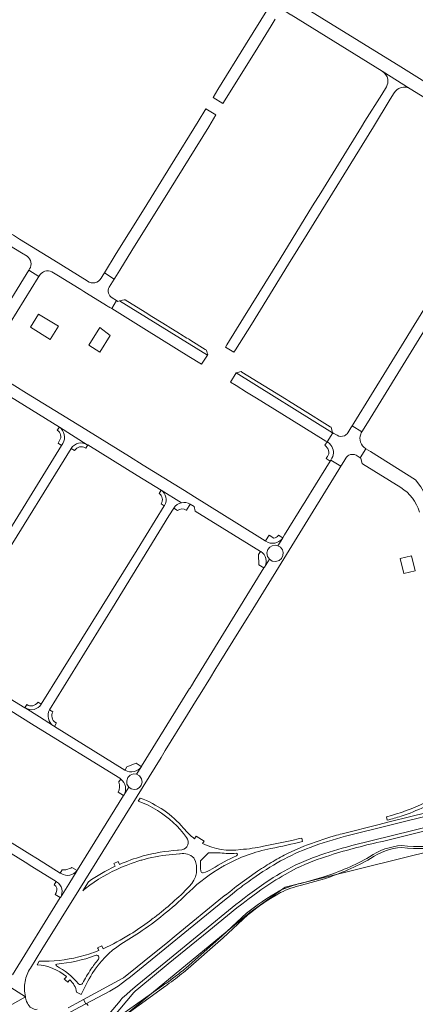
# Model space of a CAD drawing. Extents: x 148869 to 161638, y 453607 to 469810.
# Tile 579 of 656: x 156238 to 156442, y 464049 to 464555. Entities that reach past the tile are written whole.
import ezdxf
from ezdxf.lldxf.tags import DXFTag

# ---------------------------------------------------------------- set-up
doc = ezdxf.new("R2010")
doc.units = 0
for name, color, linetype, lineweight in [('B-OI-RI-PERSLEIDING-G-niet meenemen', 190, 'RI-PERS', 18), ('B-RO-VH-VERHARDING_ASFALT-GV', 251, 'CONTINUOUS', 18), ('B-RO-VH-VERHARDING_HALFVERHARDING_GRIND-GV', 251, 'CONTINUOUS', 18), ('B-RO-VH-VERHARDING_STRAATBAKSTEEN-GV', 251, 'CONTINUOUS', 18), ('B-RO-VH-VERHARDING_TEGEL_RUBBER-GV', 251, 'CONTINUOUS', 18)]:
    doc.layers.add(name, color=color, linetype=linetype, lineweight=lineweight)
tags = doc.linetypes.add('RI-PERS', pattern='A,7,-2,["P",Standard,S=1.8,R=0,X=-0.5,Y=-0.9],-2,7,-2,[102,NLCS.SHX,S=1,R=180,X=0,Y=0],-2', length=22).pattern_tags.tags
tags[6] = DXFTag(74, 10)

msp = doc.modelspace()

# ---------------------------------------------------------------- linework, layer by layer
at = {"layer": 'B-OI-RI-PERSLEIDING-G-niet meenemen'}
for p, q in [((156618.7, 464170.13), (156374.66, 464109.38)), ((156374.66, 464109.38), (156356.53, 464096.34)), ((156356.53, 464096.34), (156170.44, 463943.53))]:
    msp.add_line(p, q, dxfattribs=at)
at = {"layer": 'B-RO-VH-VERHARDING_ASFALT-GV', "flags": 128}
for points in [[(156366.94, 464564.34), (156369.98, 464562.37), (156377.72, 464557.53), (156377.91, 464557.42), (156424.67, 464528.46), (156424.68, 464528.46), (156439.01, 464519.5), (156454.87, 464509.62), (156458.58, 464515.55), (156441.04, 464526.41), (156434.16, 464530.68), (156372.1, 464569.14), (156364.3, 464573.97), (156350.92, 464582.26), (156342.7, 464587.36), (156307.65, 464609.07), (156300.76, 464613.34), (156242.97, 464649.16), (156239.27, 464643.25), (156278.14, 464619.33), (156289, 464612.58), (156289.03, 464612.56)], [(156366.17, 464561.07), (156354.36, 464542.07), (156340.18, 464519.14), (156340.15, 464519.1), (156337.65, 464515.03), (156342.78, 464511.86), (156359.27, 464538.54), (156367.5, 464551.86), (156369.54, 464555.16)], [(156439.01, 464519.5), (156424.68, 464528.46)], [(156426.88, 464520.52), (156424.36, 464516.52), (156415.76, 464502.85), (156413.96, 464500), (156393.03, 464466.08), (156388.85, 464459.3)], [(156388.85, 464459.3), (156372.12, 464432.2), (156353.34, 464401.77), (156344.78, 464387.9), (156344.1, 464386.78), (156348.3, 464384.14), (156349.13, 464385.43), (156357.38, 464398.49), (156376.48, 464429.46), (156385.98, 464444.85), (156420.17, 464500), (156428.71, 464514.08), (156430.74, 464517.42)], [(156273.21, 464420.63), (156272.99, 464420.77), (156255.77, 464431.41), (156238.2, 464442.28), (156235.05, 464444.22), (156232.92, 464445.54), (156230.04, 464440.93), (156239.2, 464435.25), (156242.12, 464433.44)], [(156243.41, 464426.93), (156243.06, 464426.36), (156248.2, 464423.14), (156248.86, 464424.16)], [(156254.86, 464425.49), (156257.42, 464423.96), (156258.25, 464423.47), (156268.88, 464416.89), (156269.74, 464416.33), (156270.19, 464416.06), (156271.26, 464415.4), (156272.7, 464414.51), (156282.9, 464408.21), (156283.99, 464407.54), (156284.43, 464407.28)], [(156284.3, 464417.59), (156286.87, 464421.74), (156281.8, 464424.9), (156281.15, 464423.86), (156280.09, 464422.17)], [(156284.43, 464407.28), (156284.67, 464407.12), (156285.57, 464406.57), (156288.06, 464410.66), (156285.77, 464412.06)], [(156364.88, 464287.1), (156364.61, 464287.29), (156364.5, 464287.36), (156349.85, 464296.43), (156328.21, 464309.86), (156323.08, 464313.08), (156301.82, 464326.16), (156294.69, 464330.55), (156267.85, 464347.16), (156241.86, 464363.18), (156229.74, 464370.62), (156225.8, 464373.08), (156222.64, 464368.01), (156258.67, 464345.75), (156273.05, 464336.68), (156273.29, 464336.53), (156298.59, 464320.94), (156311, 464313.3), (156311, 464313.29), (156311.01, 464313.29), (156321.41, 464306.89)], [(156273.05, 464336.68), (156258.67, 464345.75)], [(156408.54, 464345.39), (156406.9, 464342.75)], [(156414.22, 464343.29), (156409.17, 464346.41), (156408.56, 464345.42), (156408.54, 464345.39)], [(156401.43, 464341.52), (156399.77, 464342.48), (156399.33, 464342.74), (156396.33, 464338.11), (156396.7, 464337.91), (156396.72, 464337.9), (156397.51, 464337.25), (156398.2, 464336.51)], [(156260.41, 464337.32), (156259.8, 464336.35), (156224.83, 464279.79), (156222.35, 464275.79), (156203.45, 464245.34), (156197.52, 464235.7), (156197.38, 464235.47)], [(156201.64, 464232.65), (156226.71, 464273.17), (156228.94, 464276.78), (156264.77, 464334.73)], [(156411.28, 464331.23), (156413.3, 464329.97), (156416.19, 464334.63), (156416.07, 464334.7)], [(156449.52, 464302.48), (156448.36, 464306.86), (156446.65, 464311.07), (156444.45, 464315.03), (156441.77, 464318.69), (156418.63, 464333.11), (156416.19, 464334.63), (156413.3, 464329.97), (156413.67, 464329.78), (156414.4, 464326.89), (156414.55, 464326.79), (156434.12, 464314.69)], [(156243.81, 464067.9), (156249.6, 464077.33), (156268.67, 464107.82), (156310.96, 464176.05), (156313.14, 464179.57), (156324.62, 464198.17), (156328.7, 464204.77), (156331.06, 464208.59), (156336.28, 464217.04), (156338.61, 464220.83), (156339.13, 464221.66), (156340.87, 464224.46), (156351.01, 464240.78), (156355.58, 464248.14), (156358.08, 464252.2), (156402.3, 464323.98), (156403.28, 464325.62), (156398.18, 464328.72), (156397.84, 464328.16), (156388.13, 464312.48), (156387.21, 464311.02), (156384.81, 464307.14), (156384.2, 464306.12), (156374.46, 464290.41), (156373.52, 464288.86), (156373.42, 464288.7), (156373.32, 464288.55), (156370.97, 464284.77), (156372.33, 464283.99), (156373.3, 464282.76), (156373.75, 464281.26), (156373.62, 464279.69), (156372.93, 464278.29), (156371.59, 464277.12), (156369.88, 464276.63), (156368.12, 464276.87), (156366.62, 464277.83), (156364.11, 464273.81)], [(156398.79, 464329.75), (156398.18, 464328.72), (156403.28, 464325.62), (156404, 464326.65), (156405.34, 464328.83), (156405.93, 464329.78)], [(156321.41, 464306.89), (156311.01, 464313.29)], [(156312.73, 464305.52), (156312.61, 464305.32), (156298.7, 464282.74), (156280.7, 464253.72), (156249.36, 464203.41)], [(156253.68, 464200.5), (156285.96, 464252.91), (156315.02, 464300.13), (156317.51, 464304.1)], [(156325.95, 464306.21), (156328, 464304.94), (156328.54, 464302.6), (156362.02, 464281.9)], [(156364.11, 464273.81), (156366.62, 464277.83), (156365.64, 464279.33), (156365.39, 464281.12), (156365.9, 464282.84), (156366.82, 464283.98), (156368.08, 464284.74), (156369.52, 464285.01), (156370.97, 464284.77), (156373.32, 464288.55)], [(156362.02, 464281.9), (156362.21, 464281.78)], [(156364.11, 464273.81), (156364.11, 464273.8), (156363.83, 464273.36), (156328.31, 464215.77), (156326.54, 464212.9), (156325.67, 464211.5), (156325.61, 464211.4), (156300.93, 464171.52), (156300.91, 464171.49), (156300.85, 464171.4), (156298.4, 464167.41), (156299.92, 464166.56), (156300.93, 464165.13), (156301.24, 464163.41), (156300.79, 464161.73), (156299.85, 464160.55), (156298.54, 464159.8), (156297.05, 464159.59), (156295.58, 464159.95), (156294.35, 464160.83), (156291.78, 464156.64), (156291.77, 464156.63), (156291.65, 464156.43), (156268.08, 464118.36), (156267.79, 464117.94), (156263.49, 464111.04), (156259.2, 464104.15), (156259.15, 464104.08), (156234.55, 464064.43)], [(156292.5, 464169.51), (156292.38, 464169.58), (156256.11, 464192.01), (156255.71, 464192.25), (156255.65, 464192.29), (156248.42, 464196.86), (156241.14, 464201.46), (156240.97, 464201.57), (156228.85, 464208.97), (156226.17, 464204.63), (156245.74, 464192.54), (156289.7, 464165.38), (156290.34, 464164.92)], [(156115.67, 464201.88), (156116.82, 464201.18), (156117.46, 464198.46), (156168.43, 464167.06), (156177.91, 464161.22), (156241.11, 464122.2), (156244.51, 464120.1), (156257.06, 464112.36), (156257.29, 464112.21)], [(156259.15, 464116.7), (156247.4, 464124), (156243.54, 464126.39), (156171.04, 464171.35), (156128.65, 464197.64), (156118.74, 464203.76)], [(156241.14, 464201.46), (156248.42, 464196.86), (156255.65, 464192.29)], [(156291.78, 464156.64), (156294.35, 464160.83), (156293.44, 464162.35), (156293.28, 464164.12), (156293.9, 464165.78), (156295.11, 464166.97), (156296.71, 464167.55), (156298.4, 464167.41), (156300.85, 464171.4)], [(156300.22, 464155.18), (156299.24, 464153.61)], [(156405.71, 464135.55), (156428.46, 464141.29), (156451.28, 464146.97), (156454.12, 464147.73), (156458.23, 464149.13), (156457.67, 464150.72), (156454.4, 464149.59), (156452.73, 464149.04), (156440.05, 464145.9), (156427.44, 464142.77), (156422.99, 464141.67), (156404.03, 464136.88)], [(156406.2, 464130.05), (156409.02, 464130.77), (156450.83, 464141.17), (156451.73, 464141.44), (156454.69, 464142.07), (156459.71, 464142.95), (156459.16, 464146.09), (156458.24, 464149.1), (156458.23, 464149.13), (156454.12, 464147.73), (156451.28, 464146.97), (156428.46, 464141.29), (156405.71, 464135.55)], [(156425.43, 464133.12), (156439.88, 464136.7), (156455.83, 464140.62), (156459.92, 464141.23), (156459.71, 464142.95), (156454.69, 464142.07), (156451.73, 464141.44), (156450.83, 464141.17), (156409.02, 464130.77), (156406.2, 464130.05)], [(156426.77, 464145.62), (156427.2, 464143.82)], [(156332.32, 464131.8), (156333.17, 464133.12), (156329.06, 464135.62), (156328.22, 464134.29)], [(156383.68, 464132.9), (156383.25, 464134.66), (156382.17, 464134.4), (156378.14, 464133.45), (156363.69, 464130.44)], [(156315.2, 464126.1), (156320.39, 464126.61), (156320.82, 464126.62)], [(156321.66, 464128.63), (156319.88, 464128.41), (156319.4, 464128.37)], [(156331.18, 464122.9), (156335.37, 464127.06)], [(156384.33, 464130.43), (156376.21, 464126.86)], [(156289.54, 464121.14), (156288.89, 464122.61), (156286.69, 464121.59), (156287.36, 464120.13)], [(156295.59, 464121.53), (156300.54, 464123.22), (156301, 464123.34)], [(156301.82, 464125.45), (156301.3, 464125.31)], [(156388.73, 464124.44), (156379.86, 464120.68)], [(156379.86, 464120.68), (156388.73, 464124.44)], [(156259.65, 464116.39), (156259.15, 464116.7)], [(156259.2, 464104.15), (156263.49, 464111.04), (156267.79, 464117.94)], [(156360.59, 464117.63), (156349.62, 464109.78), (156348.77, 464109.14), (156346.23, 464107.09), (156344.09, 464105.39), (156344.09, 464105.44), (156342.52, 464104.21), (156318.77, 464084.81), (156313.34, 464080.35), (156306.78, 464074.99), (156294.29, 464064.85), (156291.89, 464063.02), (156291.57, 464062.82), (156291, 464062.45), (156271.09, 464051.68), (156272.28, 464049.47), (156284.61, 464056.01)], [(156373.18, 464115.07), (156380.58, 464119.11)], [(156273.58, 464112.19), (156270.74, 464107.59)], [(156365.06, 464111.96), (156355.46, 464105.13), (156353.63, 464103.8), (156351.24, 464101.92), (156349.41, 464100.48), (156313.43, 464071.16), (156298.61, 464059.08), (156296.47, 464057.2), (156291.95, 464053.23)], [(156291.95, 464053.23), (156296.47, 464057.2), (156298.61, 464059.08), (156313.43, 464071.16), (156349.41, 464100.48), (156351.24, 464101.92), (156353.63, 464103.8), (156355.46, 464105.13), (156365.06, 464111.96)], [(156280.36, 464039.55), (156282.25, 464037.97), (156282.5, 464038.26), (156296.88, 464055.34), (156297.66, 464056.02), (156299.49, 464057.61), (156314.65, 464069.99), (156335.57, 464087.03), (156349.96, 464098.74), (156352.43, 464100.68), (156354.7, 464102.47), (156355.5, 464103.07), (156360.68, 464106.89)], [(156350.1, 464107.98), (156347.43, 464105.84), (156342.63, 464102.01), (156295.16, 464063.31), (156292.75, 464061.52), (156291.2, 464060.37)], [(156291.2, 464060.37), (156292.75, 464061.52), (156295.16, 464063.31), (156342.63, 464102.01), (156347.43, 464105.84), (156350.1, 464107.98)], [(156281.15, 464077.76), (156280.54, 464079.26), (156278.29, 464078.33), (156278.57, 464077.67), (156278.92, 464076.83), (156278.91, 464076.83)], [(156248.33, 464071.36), (156247.23, 464069.61)], [(156232.82, 464049.32), (156233.45, 464048.64), (156241.2, 464053.12), (156227.46, 464061.78)], [(156227.46, 464061.78), (156241.2, 464053.12)], [(156262.3, 464063.46), (156261.97, 464063.08), (156261.21, 464062.2), (156261.6, 464061.85), (156262.98, 464060.6), (156263.71, 464061.42), (156264.04, 464061.79)], [(156267.54, 464055.52), (156269.84, 464054.31)], [(156284.61, 464056.01), (156272.28, 464049.47)], [(156241.2, 464053.12), (156233.45, 464048.64)], [(156242.27, 464049.82), (156241.87, 464050.73)], [(156266.32, 464042.73), (156263.3, 464044.65), (156268.69, 464047.6), (156272.28, 464049.47), (156271.09, 464051.68), (156269.47, 464050.81), (156263.28, 464047.49)], [(156289.86, 464051.01), (156280.48, 464039.91)], [(156280.48, 464039.91), (156289.86, 464051.01)], [(156272.28, 464049.47), (156268.69, 464047.6)], [(156273.4, 464048.64), (156272.89, 464049.3)], [(156272.89, 464049.3), (156273.4, 464048.64)]]:
    msp.add_lwpolyline(points, dxfattribs=at)
at = {"layer": 'B-RO-VH-VERHARDING_ASFALT-GV'}
for points in [[(156424.68, 464528.46, -0.212684), (156427.45, 464524.34)], [(156427.45, 464524.34, -0.162713), (156426.88, 464520.52)], [(156434.31, 464520.1, -0.202067), (156439.01, 464519.5)], [(156430.74, 464517.42, -0.189291), (156434.31, 464520.1)], [(156242.12, 464433.44, -0.397359), (156243.41, 464426.93)], [(156248.86, 464424.16, -0.14944), (156251.23, 464425.78)], [(156251.23, 464425.78, -0.193281), (156254.86, 464425.49)], [(156280.09, 464422.17, -0.436634), (156273.21, 464420.63)], [(156285.77, 464412.06, -0.397094), (156284.3, 464417.59)], [(156258.67, 464345.75, -0.397518), (156260.41, 464337.32)], [(156413.6, 464342.1, -0.054464), (156414.22, 464343.29)], [(156405.22, 464341.31, -0.247949), (156401.43, 464341.52)], [(156406.9, 464342.75, -0.138801), (156405.22, 464341.31)], [(156416.07, 464334.7, -0.362752), (156413.6, 464342.1)], [(156264.77, 464334.73, -0.412414), (156273.05, 464336.68)], [(156398.2, 464336.51, -0.304776), (156398.79, 464329.75)], [(156405.93, 464329.78, -0.133795), (156407.44, 464331.24)], [(156407.44, 464331.24, -0.256123), (156411.28, 464331.23)], [(156311.01, 464313.29, -0.404636), (156312.73, 464305.52)], [(156434.12, 464314.69, -0.182818), (156443.82, 464302.07)], [(156317.51, 464304.1, -0.199457), (156321.41, 464306.89)], [(156321.41, 464306.89, -0.190463), (156325.95, 464306.21)], [(156373.32, 464288.55, -0.403817), (156364.88, 464287.1)], [(156362.21, 464281.78, -0.41343), (156364.11, 464273.81)], [(156249.36, 464203.41, -0.411777), (156241.14, 464201.46)], [(156255.65, 464192.29, -0.403097), (156253.68, 464200.5)], [(156300.85, 464171.4, -0.408358), (156292.5, 464169.51)], [(156290.34, 464164.92, -0.377749), (156291.78, 464156.64)], [(156434.32, 464145.88, 0.075995), (156457.69, 464157.42)], [(156299.24, 464153.61, -0.05373), (156309.07, 464148.86)], [(156322.5, 464139.75, 0.128367), (156300.22, 464155.18)], [(156446.77, 464152.94, -0.056215), (156426.77, 464145.62)], [(156309.07, 464148.86, -0.099598), (156324, 464134.94)], [(156427.2, 464143.82, 0.015017), (156434.32, 464145.88)], [(156328.22, 464134.29, -0.065607), (156322.5, 464139.75)], [(156404.03, 464136.88, 0.002819), (156400.14, 464135.8)], [(156324, 464134.94, -0.588227), (156321.66, 464128.63)], [(156351.91, 464128.76, -0.150451), (156332.32, 464131.8)], [(156367.37, 464129.29, 0.015814), (156383.68, 464132.9)], [(156400.14, 464135.8, 0.023023), (156384.33, 464130.43)], [(156405.71, 464135.55, 0.026261), (156387.58, 464129.85)], [(156387.58, 464129.85, -0.026261), (156405.71, 464135.55)], [(156397.73, 464125.77, -0.021955), (156425.43, 464133.12)], [(156301, 464123.34, -0.043161), (156315.2, 464126.1)], [(156319.4, 464128.37, 0.048742), (156301.82, 464125.45)], [(156320.82, 464126.62, -0.249123), (156327.8, 464124.43)], [(156335.37, 464127.06, -0.029377), (156341.29, 464127.01)], [(156341.29, 464127.01, 0.034581), (156349.51, 464126.81)], [(156343.82, 464120.67, -0.077928), (156367.37, 464129.29)], [(156349.51, 464126.81, -0.856574), (156349.8, 464125.58)], [(156363.69, 464130.44, -0.036926), (156351.91, 464128.76)], [(156376.21, 464126.86, 0.014437), (156368.6, 464122.68)], [(156387.58, 464129.85, 0.03551), (156372.42, 464122.9)], [(156372.42, 464122.9, -0.03551), (156387.58, 464129.85)], [(156406.2, 464130.05, 0.026331), (156388.73, 464124.44)], [(156388.73, 464124.44, -0.026331), (156406.2, 464130.05)], [(156276.6, 464112.04, -0.064449), (156295.59, 464121.53)], [(156301.3, 464125.31, 0.028757), (156289.54, 464121.14)], [(156327.8, 464124.43, -0.334868), (156325.48, 464109.76)], [(156331.38, 464117.67, -0.015287), (156331.18, 464122.9)], [(156349.8, 464125.58, 0.036351), (156337.18, 464118.82)], [(156372.42, 464122.9, 0.025364), (156358.07, 464113.84)], [(156358.07, 464113.84, -0.025364), (156372.42, 464122.9)], [(156368.6, 464122.68, 0.015695), (156360.59, 464117.63)], [(156380.58, 464119.11, -0.035698), (156397.73, 464125.77)], [(156267.79, 464117.94, -0.384113), (156259.65, 464116.39)], [(156287.36, 464120.13, 0.044179), (156273.58, 464112.19)], [(156325.49, 464107.15, -0.063354), (156342.4, 464119.86)], [(156332.6, 464116.77, -0.423639), (156331.38, 464117.67)], [(156337.18, 464118.82, -0.061604), (156332.6, 464116.77)], [(156342.4, 464119.86, -0.005259), (156343.82, 464120.67)], [(156379.86, 464120.68, 0.036172), (156365.06, 464111.96)], [(156365.06, 464111.96, -0.036172), (156379.86, 464120.68)], [(156257.29, 464112.21, -0.414477), (156259.2, 464104.15)], [(156270.74, 464107.59, -0.028006), (156276.6, 464112.04)], [(156358.07, 464113.84, 0.01353), (156350.1, 464107.98)], [(156350.1, 464107.98, -0.01353), (156358.07, 464113.84)], [(156360.68, 464106.89, -0.021341), (156373.18, 464115.07)], [(156301.18, 464087.1, 0.047573), (156325.49, 464107.15)], [(156325.48, 464109.76, -0.035883), (156307.58, 464093.93)], [(156304.98, 464091.93, -0.022348), (156295.12, 464085.24)], [(156307.58, 464093.93, -0.005901), (156304.98, 464091.93)], [(156290.32, 464080.22, 0.015251), (156301.18, 464087.1)], [(156295.12, 464085.24, -0.029814), (156281.15, 464077.76)], [(156278.91, 464076.83, -0.032138), (156268.69, 464073.6)], [(156275.58, 464065.05, -0.107174), (156290.32, 464080.22)], [(156268.69, 464073.6, -0.063249), (156248.33, 464071.36)], [(156257.32, 464069.9, 0.063754), (156277.13, 464074.26)], [(156278.71, 464072.38, 0.016377), (156274.88, 464067.28)], [(156277.13, 464074.26, -0.889555), (156278.71, 464072.38)], [(156241.09, 464060.99, -0.107952), (156243.81, 464067.9)], [(156247.23, 464069.61, -0.158857), (156262.3, 464063.46)], [(156257.2, 464068.94, -0.740441), (156257.32, 464069.9)], [(156268.49, 464059.8, 0.099055), (156257.2, 464068.94)], [(156274.88, 464067.28, 0.021145), (156270.64, 464059.99)], [(156241.2, 464053.12, -0.099342), (156241.09, 464060.99)], [(156264.04, 464061.79, -0.183084), (156267.54, 464055.52)], [(156269.84, 464054.31, -0.025718), (156275.58, 464065.05)], [(156291.2, 464060.37, -0.051297), (156284.61, 464056.01)], [(156284.61, 464056.01, 0.051297), (156291.2, 464060.37)], [(156270.64, 464059.99, -0.450989), (156268.49, 464059.8)], [(156241.87, 464050.73, -0.031092), (156241.2, 464053.12)], [(156291.95, 464053.23, 0.051789), (156289.86, 464051.01)], [(156289.86, 464051.01, -0.051789), (156291.95, 464053.23)], [(156247.33, 464046.68, -0.333945), (156242.27, 464049.82)], [(156272.89, 464049.3, 0.389215), (156272.28, 464049.47)], [(156272.28, 464049.47, -0.389215), (156272.89, 464049.3)]]:
    msp.add_lwpolyline(points, format="xyb", dxfattribs=at)
at = {"layer": 'B-RO-VH-VERHARDING_ASFALT-GV', "flags": 128}
for points in [[(156289.7, 464426.33), (156296.01, 464436.43), (156315.22, 464467.4), (156335.45, 464500), (156339.19, 464506.05), (156334.05, 464509.23), (156329.95, 464502.6), (156315.75, 464479.68), (156302.23, 464457.86), (156287.92, 464434.84), (156281.8, 464424.9), (156286.87, 464421.74), (156287.19, 464422.26)], [(156490.29, 464477.7), (156439.74, 464395.82), (156437.3, 464391.89), (156410.01, 464347.8), (156409.17, 464346.41), (156414.22, 464343.29), (156417.08, 464347.96), (156442.26, 464388.83), (156458.5, 464415.2), (156495.26, 464474.62)], [(156230.2, 464394.06), (156233.41, 464399.28), (156247.79, 464422.5), (156248.2, 464423.14), (156243.06, 464426.36), (156240.26, 464421.82), (156217.87, 464385.54), (156222.94, 464382.37), (156223.62, 464383.49)], [(156331.82, 464377.98), (156334.75, 464382.67), (156289.58, 464410.49), (156288.67, 464410.28), (156288.06, 464410.66), (156285.57, 464406.57), (156303.49, 464395.48), (156325.23, 464382.04)], [(156334.75, 464382.67), (156334.92, 464382.94), (156334.86, 464383.16), (156334.37, 464385.22), (156333.68, 464385.64), (156326.3, 464390.2), (156325.5, 464390.69), (156325.02, 464390.98), (156324.22, 464391.47), (156320.89, 464393.53), (156320.42, 464393.82), (156314.57, 464397.43), (156314.12, 464397.72), (156311.09, 464399.61), (156306.22, 464402.6), (156302.82, 464404.7), (156292.43, 464411.13), (156292.05, 464411.05), (156289.58, 464410.49)], [(156399.15, 464342.85), (156398.47, 464345.63), (156397.95, 464345.94), (156383.66, 464354.73), (156376.48, 464359.17), (156375.35, 464359.88), (156352.55, 464373.98), (156352.06, 464374.28), (156350.32, 464373.83), (156349.6, 464373.65), (156349.54, 464373.54)], [(156354.87, 464363.74), (156360, 464360.55), (156373.04, 464352.49), (156395.59, 464338.54), (156396.33, 464338.11), (156399.33, 464342.74), (156399.15, 464342.85), (156349.54, 464373.54), (156346.65, 464368.83), (156349.56, 464367.02)], [(156433.87, 464278.18), (156435.77, 464270.46), (156441.53, 464271.88), (156439.63, 464279.59)]]:
    msp.add_lwpolyline(points, close=True, dxfattribs=at)
at = {"layer": 'B-RO-VH-VERHARDING_HALFVERHARDING_GRIND-GV'}
for points in [[(156458.4, 464131.57, -0.076703), (156434.72, 464130.81)], [(156434.72, 464130.81, 0.139464), (156418.1, 464124.94)], [(156418.63, 464124.1, -0.139156), (156434.69, 464129.8)], [(156434.69, 464129.8, 0.07636), (156458.59, 464130.59)], [(156418.1, 464124.94, -0.048359), (156394.66, 464114.72)], [(156394.95, 464113.76, 0.048465), (156418.63, 464124.1)], [(156382.83, 464111.39, 0.061155), (156371.9, 464107.53)], [(156371.9, 464107.53, 0.041934), (156354.9, 464096)], [(156355.55, 464095.25, -0.041801), (156372.36, 464106.65)], [(156372.36, 464106.65, -0.061143), (156383.08, 464110.42)], [(156315.2, 464060.05, 0.014658), (156323.6, 464066.49)], [(156322.96, 464067.26, -0.005046), (156320.1, 464064.98)], [(156314.89, 464061.06, -0.00367), (156312.8, 464059.57)], [(156320.1, 464064.98, -0.009163), (156314.89, 464061.06)], [(156313.39, 464058.76, 0.002615), (156315.2, 464060.05)]]:
    msp.add_lwpolyline(points, format="xyb", dxfattribs=at)
at = {"layer": 'B-RO-VH-VERHARDING_HALFVERHARDING_GRIND-GV', "flags": 128}
for points in [[(156394.66, 464114.72), (156382.83, 464111.39)], [(156383.08, 464110.42), (156394.95, 464113.76)], [(156354.9, 464096), (156342.14, 464084.18), (156323.82, 464068.02), (156322.96, 464067.26)], [(156323.6, 464066.49), (156342.81, 464083.44), (156355.55, 464095.25)], [(156312.8, 464059.57), (156311.35, 464058.54), (156284.3, 464039.34), (156285.34, 464038.39), (156312.18, 464057.89), (156313.39, 464058.76)]]:
    msp.add_lwpolyline(points, dxfattribs=at)
at = {"layer": 'B-RO-VH-VERHARDING_STRAATBAKSTEEN-GV', "flags": 128}
for points in [[(156258.67, 464345.75), (156257.55, 464344.13)], [(156258.82, 464338.77), (156257.99, 464337.43), (156259.8, 464336.35), (156260.41, 464337.32)], [(156264.77, 464334.73), (156266.39, 464333.77), (156266.51, 464333.7), (156266.58, 464333.81)], [(156271.96, 464335.08), (156272.26, 464334.9), (156273.29, 464336.53)], [(156273.29, 464336.53), (156273.05, 464336.68)], [(156398.2, 464336.51), (156397.51, 464337.25), (156396.72, 464337.9), (156396.7, 464337.91), (156396.33, 464338.11), (156395.13, 464336.43), (156395.88, 464335.7)], [(156396.05, 464329.96), (156395.83, 464329.66), (156395.77, 464329.51), (156397.84, 464328.16), (156398.18, 464328.72), (156398.79, 464329.75)], [(156311.01, 464313.29), (156311, 464313.29), (156310.03, 464311.66)], [(156311.01, 464306.33), (156312.61, 464305.32), (156312.73, 464305.52)], [(156317.51, 464304.1), (156319.48, 464302.88)], [(156323.88, 464303.14), (156324.11, 464302.99)], [(156324.11, 464302.99), (156325.95, 464306.21)], [(156366.48, 464290.19), (156364.61, 464287.29), (156364.88, 464287.1)], [(156368.89, 464288.66), (156366.48, 464290.19)], [(156373.32, 464288.55), (156373.42, 464288.7), (156373.52, 464288.86), (156371.3, 464290.16)], [(156362.21, 464281.78), (156362.02, 464281.9), (156361.02, 464280.21), (156361.15, 464274.91), (156363.83, 464273.36)], [(156363.83, 464273.36), (156364.11, 464273.8), (156364.11, 464273.81)], [(156241.88, 464203.18), (156240.97, 464201.57), (156241.14, 464201.46)], [(156247.72, 464204.45), (156247.64, 464204.33)], [(156249.36, 464203.41), (156247.72, 464204.45)], [(156255.4, 464199.48), (156255.27, 464199.56), (156253.68, 464200.5)], [(156255.65, 464192.29), (156255.71, 464192.25), (156256.11, 464192.01), (156257.14, 464193.78), (156256.72, 464194.04)], [(156300.85, 464171.4), (156300.73, 464171.47), (156298.14, 464173.07), (156293.43, 464171.27), (156292.46, 464169.71), (156292.38, 464169.58), (156292.5, 464169.51)], [(156290.34, 464164.92), (156289.07, 464163.39)], [(156289.07, 464163.39), (156289.19, 464163.31)], [(156288.93, 464158.16), (156291.65, 464156.43), (156291.77, 464156.63), (156291.78, 464156.64)], [(156260.08, 464118.26), (156259.15, 464116.7), (156259.65, 464116.39)], [(156267.79, 464117.94), (156265.11, 464119.54)], [(156257.29, 464112.21), (156257.06, 464112.36), (156256.06, 464110.68)], [(156256.95, 464106.46), (156256.51, 464105.74)], [(156256.51, 464105.74), (156259.03, 464104.16), (156259.15, 464104.08), (156259.2, 464104.15)]]:
    msp.add_lwpolyline(points, dxfattribs=at)
at = {"layer": 'B-RO-VH-VERHARDING_STRAATBAKSTEEN-GV'}
for points in [[(156257.55, 464344.13, -0.412088), (156258.82, 464338.77)], [(156260.41, 464337.32, 0.397518), (156258.67, 464345.75)], [(156273.05, 464336.68, 0.412414), (156264.77, 464334.73)], [(156266.58, 464333.81, -0.412199), (156271.96, 464335.08)], [(156395.88, 464335.7, -0.421578), (156396.05, 464329.96)], [(156398.79, 464329.75, 0.304776), (156398.2, 464336.51)], [(156312.73, 464305.52, 0.404636), (156311.01, 464313.29)], [(156310.03, 464311.66, -0.383179), (156311.01, 464306.33)], [(156321.41, 464306.89, 0.199457), (156317.51, 464304.1)], [(156319.48, 464302.88, -0.314935), (156323.88, 464303.14)], [(156325.95, 464306.21, 0.190463), (156321.41, 464306.89)], [(156364.88, 464287.1, 0.403817), (156373.32, 464288.55)], [(156371.3, 464290.16, -0.19671), (156368.89, 464288.66)], [(156364.11, 464273.81, 0.41343), (156362.21, 464281.78)], [(156241.14, 464201.46, 0.411777), (156249.36, 464203.41)], [(156247.64, 464204.33, -0.391261), (156241.88, 464203.18)], [(156253.68, 464200.5, 0.403097), (156255.65, 464192.29)], [(156256.72, 464194.04, -0.408643), (156255.4, 464199.48)], [(156292.5, 464169.51, 0.408358), (156300.85, 464171.4)], [(156289.19, 464163.31, -0.216648), (156288.93, 464158.16)], [(156291.78, 464156.64, 0.377749), (156290.34, 464164.92)], [(156259.65, 464116.39, 0.384113), (156267.79, 464117.94)], [(156263.93, 464118.93, -0.115782), (156260.08, 464118.26)], [(156265.11, 464119.54, -0.038182), (156263.93, 464118.93)], [(156256.06, 464110.68, -0.371122), (156257.1, 464106.74)], [(156259.2, 464104.15, 0.414477), (156257.29, 464112.21)], [(156257.1, 464106.74, -0.030603), (156256.95, 464106.46)]]:
    msp.add_lwpolyline(points, format="xyb", dxfattribs=at)
at = {"layer": 'B-RO-VH-VERHARDING_TEGEL_RUBBER-GV', "flags": 128}
for points in [[(156243.77, 464397.03), (156253.98, 464390.71), (156258.2, 464397.49), (156247.97, 464403.79)], [(156284.76, 464392.82), (156279.4, 464396.83), (156273.78, 464387.81), (156279.44, 464384.28)]]:
    msp.add_lwpolyline(points, close=True, dxfattribs=at)

doc.saveas('drawing.dxf')
